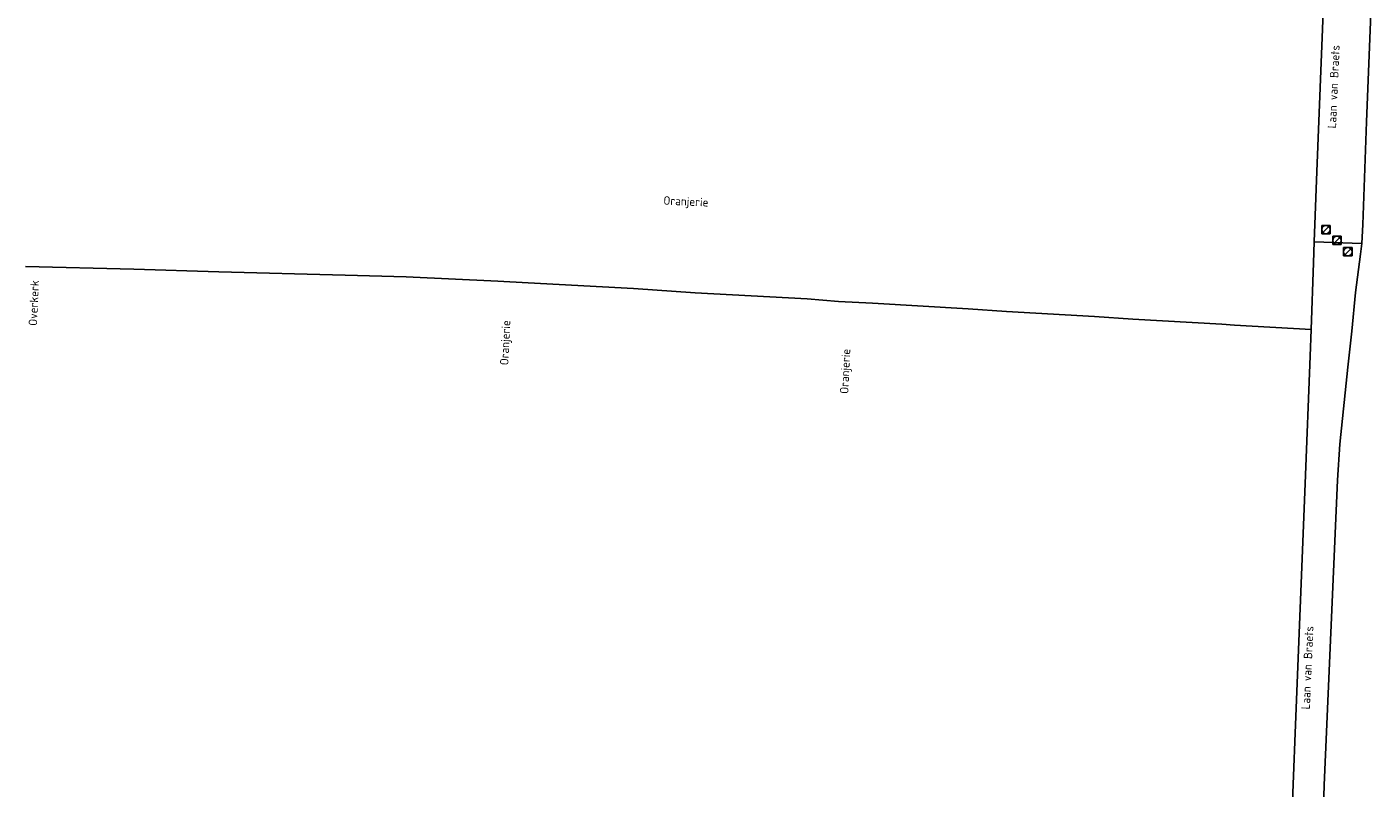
# Model space of a CAD drawing. Header units: metres. Extents: x 102000 to 105000, y 414600 to 420766.
# Tile 280 of 298: x 104735 to 104894, y 420294 to 420383. Entities that reach past the tile are written whole.
import ezdxf

# ---------------------------------------------------------------- set-up
doc = ezdxf.new("R2010")
doc.units = ezdxf.units.M
doc.layers.get('0').update_dxf_attribs({"color": 8})
doc.styles.add('MtXpl_NLCS-ISO', font='NLCS-ISO.ttf')

msp = doc.modelspace()

# ---------------------------------------------------------------- linework, layer by layer
for p, q in [((104893.45, 420372.25), (104894.24, 420391.51)), ((104888.39, 420386.2), (104887.59, 420366.42)), ((104893.03, 420360.18), (104893.45, 420372.25)), ((104887.59, 420366.42), (104887.31, 420358.1)), ((104889.18, 420360.06), (104888.18, 420360.06)), ((104888.18, 420360.06), (104888.18, 420359.06)), ((104888.32, 420359.2), (104889.03, 420359.91)), ((104889.18, 420359.06), (104889.18, 420360.06)), ((104892.9, 420357.91), (104893.03, 420360.18)), ((104888.18, 420359.06), (104889.18, 420359.06)), ((104890.48, 420358.79), (104889.48, 420358.79)), ((104889.48, 420358.79), (104889.48, 420357.79)), ((104889.62, 420357.93), (104890.33, 420358.64)), ((104890.48, 420357.79), (104890.48, 420358.79)), ((104887.31, 420358.1), (104887.22, 420355.65)), ((104887.31, 420358.1), (104892.9, 420357.91)), ((104889.48, 420357.79), (104890.48, 420357.79)), ((104891.77, 420357.45), (104890.77, 420357.45)), ((104890.77, 420357.45), (104890.77, 420356.45)), ((104890.92, 420356.6), (104891.63, 420357.3)), ((104891.77, 420356.45), (104891.77, 420357.45)), ((104892.17, 420352.14), (104892.75, 420356.65)), ((104892.75, 420356.65), (104892.9, 420357.91)), ((104735.3, 420355.2), (104748.1, 420354.9)), ((104887.22, 420355.65), (104886.95, 420347.78)), ((104890.77, 420356.45), (104891.77, 420356.45)), ((104748.1, 420354.9), (104758.1, 420354.6)), ((104758.1, 420354.6), (104773, 420354.2)), ((104773, 420354.2), (104780.2, 420354)), ((104780.2, 420354), (104791, 420353.5)), ((104791, 420353.5), (104794.6, 420353.3)), ((104794.6, 420353.3), (104807, 420352.6)), ((104807, 420352.6), (104814.3, 420352.1)), ((104814.3, 420352.1), (104827.5, 420351.4)), ((104891.73, 420347.57), (104892.17, 420352.14)), ((104827.5, 420351.4), (104831.2, 420351.1)), ((104831.2, 420351.1), (104835.2, 420350.9)), ((104835.2, 420350.9), (104846.5, 420350.2)), ((104846.5, 420350.2), (104851, 420349.9)), ((104851, 420349.9), (104861.4, 420349.3)), ((104861.4, 420349.3), (104865.9, 420349)), ((104865.9, 420349), (104876.4, 420348.4)), ((104876.4, 420348.4), (104877.9, 420348.3)), ((104877.9, 420348.3), (104886.95, 420347.78)), ((104886.95, 420347.78), (104886.84, 420344.62)), ((104891.26, 420343.35), (104891.73, 420347.57)), ((104886.84, 420344.62), (104886.22, 420329.64)), ((104890.34, 420334.26), (104891.26, 420343.35)), ((104890.04, 420330.03), (104890.34, 420334.26)), ((104886.22, 420329.64), (104885.05, 420300.2)), ((104888.48, 420294.06), (104890.04, 420330.03)), ((104885.05, 420300.2), (104884.15, 420276.91)), ((104887.83, 420276.23), (104888.48, 420294.06))]:
    msp.add_line(p, q)
for centre in [(104888.68, 420359.56), (104889.98, 420358.29), (104891.27, 420356.95)]:
    msp.add_circle(centre, 0.5)

# ---------------------------------------------------------------- texts
at = {"style": 'MtXpl_NLCS-ISO'}
for s, rotation, p in [('Laan van Braets', 87.4209, (104889.87, 420371.48)), ('Oranjerie', 357.4209, (104810.53, 420362.51)), ('Overkerk', 87.4209, (104736.67, 420348.2)), ('Oranjerie', 87.4209, (104792.26, 420343.55)), ('Oranjerie', 87.4209, (104832.35, 420340.18)), ('Laan van Braets', 87.4209, (104886.78, 420302.97))]:
    msp.add_text(s, height=1, rotation=rotation, dxfattribs=at).set_placement(p)

doc.saveas('drawing.dxf')
